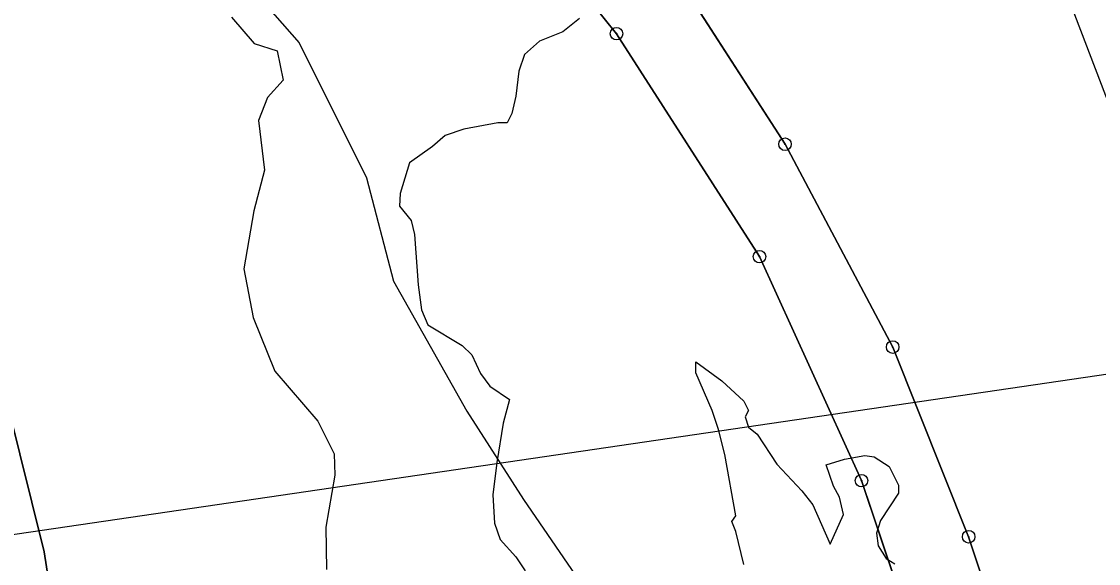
# Model space of a CAD drawing. Extents: x -706130 to -698555, y -971544 to -967260.
# Drawn here: x -704689.4 to -704603.8, y -969816.2 to -969773.1 of the extents above; entities that cross this region are included whole.
import ezdxf

# ---------------------------------------------------------------- set-up
doc = ezdxf.new("R2010")
doc.units = 0
for name, color, linetype in [('BPEJ hranice S', 7, 'Continuous'), ('BPEJ I-II trida ochrany S', 7, 'Continuous'), ('Docházková izochrona - BUS S', 7, 'Continuous'), ('Docházková izochrona - VLAK N', 7, 'Continuous'), ('KN_Hranice_parcel', 7, 'Continuous'), ('KN_Polygon parcely', 7, 'Continuous'), ('KN_POZEMKY_11_VODNI_PLOCHA', 7, 'Continuous'), ('KN_POZEMKY_2_ORNA PUDA', 7, 'Continuous'), ('KN_POZEMKY_7_TTP', 7, 'Continuous'), ('KN_VYUZITI_07_vodni plocha_tok prirozeny', 7, 'Continuous'), ('KN_Značky bodu BP', 7, 'Continuous'), ('Koridor pro revitalizaci a rozvolneni toku N', 7, 'Continuous'), ('Koridor pro revitalizaci a rozvolneni toku N ŠRAFY', 7, 'Continuous'), ('OP dráhy', 7, 'Continuous'), ('Plochy vodní a vodnich toku S', 7, 'Continuous'), ('Plochy zemědělské všeobecné CELEK S', 7, 'Continuous'), ('Regulační bloky v krajině S', 7, 'Continuous'), ('Regulační bloky v krajině S  TIS', 7, 'Continuous'), ('VPO pro zvysovani retencnich schopnosti uzemi_obrys N', 7, 'Continuous'), ('VPO pro zvysovani retencnich schopnosti uzemi_plocha N', 7, 'Continuous'), ('Záplavové území stanovene S', 7, 'Continuous'), ('Záplavového území_aktivní zóna S', 7, 'Continuous')]:
    doc.layers.add(name, color=color, linetype=linetype)

msp = doc.modelspace()

# ---------------------------------------------------------------- linework, layer by layer
at = {"layer": 'BPEJ hranice S'}
msp.add_lwpolyline([(-704769.973, -969730.691), (-704758.472, -969731.214), (-704742.371, -969738.222), (-704730.447, -969744.187), (-704714.186, -969756.658), (-704706.055, -969766.961), (-704697.925, -969779.975), (-704692.505, -969795.7), (-704687.626, -969815.22), (-704683.832, -969839.621), (-704679.72, -969862.061), (-704677.87, -969872.155), (-704669.914, -969892.054), (-704669.3, -969893.588), (-704607.809, -969884.279), (-704601.658, -969883.503), (-704600.48, -969883.354), (-704595.837, -969882.769), (-704582.19, -969881.048), (-704560.344, -969878.923), (-704548.016, -969870.334), (-704537.69, -969863.14)], dxfattribs=at)
at = {"layer": 'BPEJ I-II trida ochrany S'}
msp.add_lwpolyline([(-704679.72, -969862.061), (-704683.832, -969839.621), (-704687.626, -969815.22), (-704692.505, -969795.7), (-704697.925, -969779.975), (-704706.055, -969766.961), (-704714.186, -969756.658), (-704730.447, -969744.187), (-704742.371, -969738.222), (-704758.472, -969731.214), (-704769.972, -969730.691)], dxfattribs=at)
at = {"layer": 'Docházková izochrona - BUS S'}
msp.add_arc((-704361.829, -969946.93), 400, 155.51821, 17.33949, dxfattribs=at)
at = {"layer": 'Docházková izochrona - VLAK N'}
msp.add_circle((-704165.451, -969778.767), 800, dxfattribs=at)
at = {"layer": 'KN_Hranice_parcel'}
for points in [[(-704753.51, -969714.5), (-704709.95, -969725.34), (-704695.24, -969731.1), (-704676.44, -969741.35), (-704660.01, -969752.96), (-704649.38, -969764.99), (-704647.71, -969767.08), (-704644.07, -969771.61), (-704642.12, -969774.03), (-704630.75, -969791.76), (-704622.64, -969809.57), (-704611.49, -969842.7), (-704609.98, -969842.21), (-704608.71, -969846.1)], [(-704642.4, -969762.69), (-704638.78, -969767.21), (-704628.72, -969782.82), (-704620.16, -969798.95), (-704614.12, -969814.03), (-704605.29, -969840.68), (-704606.78, -969841.17), (-704605.23, -969845.52)]]:
    msp.add_lwpolyline(points, dxfattribs=at)
at = {"layer": 'KN_Polygon parcely'}
for points in [[(-704772.68, -969883.79), (-704754.54, -969881.1), (-704673.7, -969860.53), (-704608.71, -969846.1), (-704609.98, -969842.21), (-704611.49, -969842.7), (-704622.64, -969809.57), (-704630.75, -969791.76), (-704642.12, -969774.03), (-704644.07, -969771.61), (-704647.71, -969767.08), (-704649.38, -969764.99), (-704660.01, -969752.96), (-704676.44, -969741.35), (-704695.24, -969731.1), (-704709.95, -969725.34), (-704753.51, -969714.5), (-704772.94, -969733.61)], [(-704695.24, -969731.1), (-704676.44, -969741.35), (-704660.01, -969752.96), (-704649.38, -969764.99), (-704647.71, -969767.08), (-704644.07, -969771.61), (-704642.12, -969774.03), (-704630.75, -969791.76), (-704622.64, -969809.57), (-704611.49, -969842.7), (-704609.98, -969842.21), (-704608.71, -969846.1), (-704605.23, -969845.52), (-704606.78, -969841.17), (-704605.29, -969840.68), (-704614.12, -969814.03), (-704620.16, -969798.95), (-704628.72, -969782.82), (-704638.78, -969767.21), (-704642.4, -969762.69), (-704656.38, -969749.09), (-704668.39, -969738.99), (-704686.68, -969728.14), (-704707.89, -969720.59)]]:
    msp.add_lwpolyline(points, dxfattribs=at)
msp.add_lwpolyline([(-704606.78, -969841.17), (-704605.23, -969845.52), (-704563.85, -969838.64), (-704552.67, -969829.61), (-704529.09, -969804.31), (-704552.13, -969761.63), (-704607.18, -969737.63), (-704642.4, -969762.69), (-704638.78, -969767.21), (-704628.72, -969782.82), (-704620.16, -969798.95), (-704614.12, -969814.03), (-704605.29, -969840.68)], close=True, dxfattribs=at)
at = {"layer": 'KN_POZEMKY_11_VODNI_PLOCHA'}
for p, q in [((-704638.78, -969767.21), (-704628.72, -969782.82)), ((-704642.12, -969774.03), (-704644.07, -969771.61)), ((-704630.75, -969791.76), (-704642.12, -969774.03)), ((-704628.72, -969782.82), (-704620.16, -969798.95)), ((-704622.64, -969809.57), (-704630.75, -969791.76)), ((-704620.16, -969798.95), (-704614.12, -969814.03)), ((-704611.49, -969842.7), (-704622.64, -969809.57)), ((-704614.12, -969814.03), (-704605.29, -969840.68))]:
    msp.add_line(p, q, dxfattribs=at)
at = {"layer": 'KN_POZEMKY_2_ORNA PUDA'}
for p, q in [((-704644.07, -969771.61), (-704642.12, -969774.03)), ((-704642.12, -969774.03), (-704630.75, -969791.76)), ((-704630.75, -969791.76), (-704622.64, -969809.57)), ((-704622.64, -969809.57), (-704611.49, -969842.7))]:
    msp.add_line(p, q, dxfattribs=at)
at = {"layer": 'KN_POZEMKY_7_TTP'}
for p, q in [((-704628.72, -969782.82), (-704638.78, -969767.21)), ((-704620.16, -969798.95), (-704628.72, -969782.82)), ((-704614.12, -969814.03), (-704620.16, -969798.95)), ((-704605.29, -969840.68), (-704614.12, -969814.03))]:
    msp.add_line(p, q, dxfattribs=at)
at = {"layer": 'KN_VYUZITI_07_vodni plocha_tok prirozeny'}
for p, q in [((-704638.78, -969767.21), (-704628.72, -969782.82)), ((-704642.12, -969774.03), (-704644.07, -969771.61)), ((-704630.75, -969791.76), (-704642.12, -969774.03)), ((-704628.72, -969782.82), (-704620.16, -969798.95)), ((-704622.64, -969809.57), (-704630.75, -969791.76)), ((-704620.16, -969798.95), (-704614.12, -969814.03)), ((-704611.49, -969842.7), (-704622.64, -969809.57)), ((-704614.12, -969814.03), (-704605.29, -969840.68))]:
    msp.add_line(p, q, dxfattribs=at)
at = {"layer": 'KN_Značky bodu BP'}
for centre, radius in [((-704642.12, -969774.03), 0.5), ((-704642.12, -969774.03), 0.0303), ((-704628.72, -969782.82), 0.5), ((-704628.72, -969782.82), 0.0303), ((-704630.75, -969791.76), 0.5), ((-704630.75, -969791.76), 0.0303), ((-704620.16, -969798.95), 0.5), ((-704620.16, -969798.95), 0.0303), ((-704622.64, -969809.57), 0.5), ((-704622.64, -969809.57), 0.0303), ((-704614.12, -969814.03), 0.5), ((-704614.12, -969814.03), 0.0303)]:
    msp.add_circle(centre, radius, dxfattribs=at)
at = {"layer": 'Koridor pro revitalizaci a rozvolneni toku N'}
for points in [[(-704594.41, -969843.721), (-704593.686, -969841.904), (-704593.686, -969834.86), (-704595.008, -969811.09), (-704598.09, -969795.682), (-704602.052, -969782.034), (-704612.326, -969755.12), (-704621.08, -969747.261)], [(-704673.915, -969767.265), (-704667.348, -969774.768), (-704661.988, -969785.486), (-704659.844, -969793.7), (-704654.022, -969804.048), (-704649.51, -969811.072), (-704637.728, -969828.258), (-704620.11, -969844.986), (-704617.993, -969848.161)]]:
    msp.add_lwpolyline(points, dxfattribs=at)
at = {"layer": 'Koridor pro revitalizaci a rozvolneni toku N ŠRAFY'}
for points in [[(-704594.41, -969843.721), (-704593.686, -969841.904), (-704593.686, -969834.86), (-704595.008, -969811.09), (-704598.09, -969795.682), (-704602.052, -969782.034), (-704612.326, -969755.12), (-704621.08, -969747.261)], [(-704673.915, -969767.265), (-704667.348, -969774.768), (-704661.988, -969785.486), (-704659.844, -969793.7), (-704654.022, -969804.048), (-704649.51, -969811.072), (-704637.728, -969828.258), (-704620.11, -969844.986), (-704617.995, -969848.158)]]:
    msp.add_lwpolyline(points, dxfattribs=at)
at = {"layer": 'OP dráhy'}
msp.add_lwpolyline([(-704423.147, -969774.357), (-704548.987, -969793.167), (-704964.48, -969854.121)], dxfattribs=at)
at = {"layer": 'Plochy vodní a vodnich toku S'}
for p, q in [((-704628.72, -969782.82), (-704638.78, -969767.21)), ((-704644.07, -969771.61), (-704642.12, -969774.03)), ((-704642.12, -969774.03), (-704630.75, -969791.76)), ((-704620.16, -969798.95), (-704628.72, -969782.82)), ((-704630.75, -969791.76), (-704622.64, -969809.57)), ((-704614.12, -969814.03), (-704620.16, -969798.95)), ((-704622.64, -969809.57), (-704611.49, -969842.7)), ((-704605.29, -969840.68), (-704614.12, -969814.03))]:
    msp.add_line(p, q, dxfattribs=at)
at = {"layer": 'Plochy zemědělské všeobecné CELEK S'}
for p, q in [((-704638.78, -969767.21), (-704628.72, -969782.82)), ((-704642.12, -969774.03), (-704644.07, -969771.61)), ((-704630.75, -969791.76), (-704642.12, -969774.03)), ((-704628.72, -969782.82), (-704620.16, -969798.95)), ((-704622.64, -969809.57), (-704630.75, -969791.76)), ((-704620.16, -969798.95), (-704614.12, -969814.03)), ((-704611.49, -969842.7), (-704622.64, -969809.57)), ((-704614.12, -969814.03), (-704605.29, -969840.68))]:
    msp.add_line(p, q, dxfattribs=at)
at = {"layer": 'Regulační bloky v krajině S'}
for p, q in [((-704628.72, -969782.82), (-704638.78, -969767.21)), ((-704638.78, -969767.21), (-704628.72, -969782.82)), ((-704644.07, -969771.61), (-704642.12, -969774.03)), ((-704642.12, -969774.03), (-704644.07, -969771.61)), ((-704642.12, -969774.03), (-704630.75, -969791.76)), ((-704630.75, -969791.76), (-704642.12, -969774.03)), ((-704620.16, -969798.95), (-704628.72, -969782.82)), ((-704628.72, -969782.82), (-704620.16, -969798.95)), ((-704630.75, -969791.76), (-704622.64, -969809.57)), ((-704622.64, -969809.57), (-704630.75, -969791.76)), ((-704614.12, -969814.03), (-704620.16, -969798.95)), ((-704620.16, -969798.95), (-704614.12, -969814.03)), ((-704622.64, -969809.57), (-704611.49, -969842.7)), ((-704611.49, -969842.7), (-704622.64, -969809.57)), ((-704605.29, -969840.68), (-704614.12, -969814.03)), ((-704614.12, -969814.03), (-704605.29, -969840.68))]:
    msp.add_line(p, q, dxfattribs=at)
at = {"layer": 'Regulační bloky v krajině S  TIS'}
for p, q in [((-704628.72, -969782.82), (-704638.78, -969767.21)), ((-704644.07, -969771.61), (-704642.12, -969774.03)), ((-704642.12, -969774.03), (-704630.75, -969791.76)), ((-704620.16, -969798.95), (-704628.72, -969782.82)), ((-704630.75, -969791.76), (-704622.64, -969809.57)), ((-704614.12, -969814.03), (-704620.16, -969798.95)), ((-704622.64, -969809.57), (-704611.49, -969842.7)), ((-704605.29, -969840.68), (-704614.12, -969814.03))]:
    msp.add_line(p, q, dxfattribs=at)
at = {"layer": 'VPO pro zvysovani retencnich schopnosti uzemi_obrys N'}
for points in [[(-704594.41, -969843.721), (-704593.686, -969841.904), (-704593.686, -969834.86), (-704595.008, -969811.09), (-704598.09, -969795.682), (-704602.052, -969782.034), (-704612.326, -969755.12), (-704621.08, -969747.261)], [(-704673.915, -969767.265), (-704667.348, -969774.768), (-704661.988, -969785.486), (-704659.844, -969793.7), (-704654.022, -969804.048), (-704649.51, -969811.072), (-704637.728, -969828.258), (-704620.11, -969844.986), (-704617.993, -969848.161)]]:
    msp.add_lwpolyline(points, dxfattribs=at)
at = {"layer": 'VPO pro zvysovani retencnich schopnosti uzemi_plocha N'}
for points in [[(-704594.41, -969843.721), (-704593.686, -969841.904), (-704593.686, -969834.86), (-704595.008, -969811.09), (-704598.09, -969795.682), (-704602.052, -969782.034), (-704612.326, -969755.12), (-704621.08, -969747.261)], [(-704673.915, -969767.265), (-704667.348, -969774.768), (-704661.988, -969785.486), (-704659.844, -969793.7), (-704654.022, -969804.048), (-704649.51, -969811.072), (-704637.728, -969828.258), (-704620.11, -969844.986), (-704617.993, -969848.161)]]:
    msp.add_lwpolyline(points, dxfattribs=at)
at = {"layer": 'Záplavové území stanovene S'}
msp.add_lwpolyline([(-704672.717, -969772.717), (-704670.935, -969774.815), (-704669.096, -969775.404), (-704668.625, -969777.734), (-704669.875, -969779.108), (-704670.571, -969780.929), (-704670.108, -969784.875), (-704670.955, -969788.125), (-704671.76, -969792.74), (-704671.017, -969796.6), (-704669.274, -969800.875), (-704665.875, -969804.842), (-704664.571, -969807.445), (-704664.5, -969809.125), (-704665.235, -969813.265), (-704665.163, -969816.625)], dxfattribs=at)
at = {"layer": 'Záplavového území_aktivní zóna S'}
for points in [[(-704645.062, -969772.812), (-704646.375, -969773.875), (-704648.25, -969774.625), (-704649.438, -969775.688), (-704649.875, -969777), (-704650.125, -969779), (-704650.438, -969780.375), (-704650.812, -969781.125), (-704651.562, -969781.125), (-704654.25, -969781.625), (-704655.75, -969782.125), (-704656.75, -969783), (-704658.562, -969784.312), (-704659.312, -969786.75), (-704659.375, -969787.75), (-704658.438, -969788.875), (-704658.188, -969790), (-704657.875, -969794), (-704657.625, -969796), (-704657.125, -969797.188), (-704654.375, -969798.812), (-704653.625, -969799.562), (-704652.938, -969801.062), (-704652.188, -969802.062), (-704650.625, -969803.125), (-704651.125, -969805), (-704651.625, -969808.125), (-704651.938, -969810.688), (-704651.812, -969812.938), (-704651.375, -969814.25), (-704650.125, -969815.625), (-704649.375, -969816.75)], [(-704632, -969816.25), (-704632.625, -969813.625), (-704632.938, -969812.812), (-704632.625, -969812.375), (-704633.5, -969807.5), (-704634, -969805.5), (-704634.5, -969804), (-704635.812, -969801), (-704635.812, -969800.125), (-704633.75, -969801.625), (-704632, -969803.25), (-704631.625, -969804), (-704631.875, -969804.5), (-704631.625, -969805.312), (-704630.938, -969805.875), (-704629.375, -969808.25), (-704627.375, -969810.375), (-704626.5, -969811.5), (-704625.125, -969814.625), (-704624.062, -969812.25), (-704624.375, -969810.875), (-704624.875, -969810), (-704625.438, -969808.312), (-704624, -969807.875), (-704622.375, -969807.562), (-704621.625, -969807.688), (-704620.438, -969808.438), (-704619.688, -969809.938), (-704619.688, -969810.562), (-704621.125, -969812.75), (-704621.438, -969813.75), (-704621.312, -969814.75), (-704620.688, -969815.75), (-704620, -969816.188)]]:
    msp.add_lwpolyline(points, dxfattribs=at)

doc.saveas('drawing.dxf')
